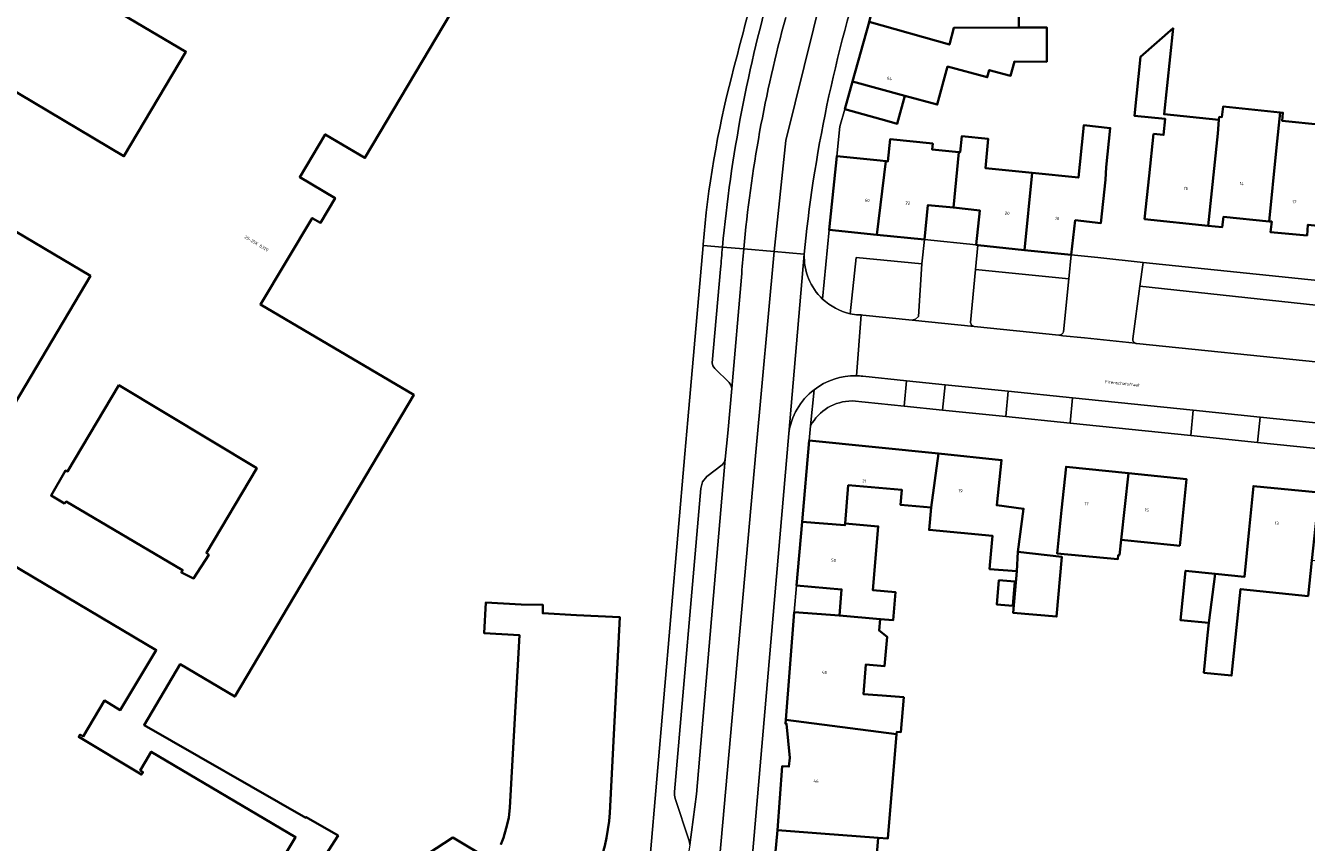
# Model space of a CAD drawing. Header units: metres. Extents: x 197700 to 204338, y 317132 to 325229.
# Tile 332 of 656: x 199749 to 199896, y 319636 to 319730. Entities that reach past the tile are written whole.
import ezdxf
from ezdxf.enums import TextEntityAlignment as Align

# ---------------------------------------------------------------- set-up
doc = ezdxf.new("R2010")
doc.units = ezdxf.units.M
for name, color, linetype, lineweight in [('B-WE-OG-BEBOUWING-GV', 7, 'Continuous', 35), ('B-WE-OG-BEBOUWING-T18', 10, 'Continuous', 18), ('B-WE-OG-TERREIN_CULTUURSCHEIDING-GV', 7, 'Continuous', 18), ('B-WE-OG-TERREIN_ERF-GV', 7, 'Continuous', 18), ('B-WE-OG-TOPOGRAFIE-T18', 10, 'Continuous', 18), ('B-WE-VH-VERHARDING_ASFALT-GV', 252, 'Continuous', 18), ('B-WE-VH-VERHARDING_BETONSTRAATSTEEN-GV', 252, 'Continuous', 18), ('B-WE-VH-VERHARDING_TEGEL-GV', 252, 'Continuous', 18)]:
    doc.layers.add(name, color=color, linetype=linetype, lineweight=lineweight)
doc.styles.add('NLCS-ISO-M200-T18', font='NLCS-ISO.ttf', dxfattribs={"height": 0.36})

msp = doc.modelspace()

# ---------------------------------------------------------------- linework, layer by layer
at = {"layer": 'B-WE-OG-BEBOUWING-GV'}
for points in [[(199782.816, 319633.799), (199785.02, 319637.232), (199781.361, 319639.369), (199781.314, 319639.287), (199762.705, 319649.943), (199766.875, 319656.944), (199773.134, 319653.23), (199793.74, 319687.951), (199776.098, 319698.332), (199782.056, 319708.282), (199782.993, 319707.726), (199784.691, 319710.589), (199780.623, 319713.002), (199783.545, 319717.913), (199788.111, 319715.203), (199807.899, 319748.554), (199789.281, 319759.604), (199787.139, 319760.875), (199774.228, 319768.538), (199754.414, 319735.195), (199767.527, 319727.421), (199760.397, 319715.395), (199741.271, 319726.763)], [(199735.032, 319714.392), (199756.531, 319701.632), (199739.612, 319673.125), (199764.106, 319658.588), (199759.976, 319651.682), (199758.148, 319652.775), (199755.684, 319648.656), (199755.349, 319648.856), (199755.19, 319648.591), (199762.431, 319644.26), (199762.586, 319644.53), (199762.261, 319644.716), (199762.866, 319645.773), (199763.529, 319646.885), (199780.135, 319637.074), (199774.685, 319628.013)], [(199816.285, 319639.864), (199817.448, 319662.353), (199812.466, 319662.61), (199808.57, 319662.812), (199808.58, 319663.787), (199806.1, 319663.842), (199802.036, 319664.067), (199801.84, 319660.518), (199805.904, 319660.293), (199804.806, 319640.46), (199804.669, 319639.262), (199804.379, 319638.102), (199804.061, 319636.989), (199803.748, 319636.229)], [(199802.521, 319634.441), (199798.231, 319637), (199795.336, 319635.131)]]:
    msp.add_lwpolyline(points, dxfattribs=at)
for points in [[(199852.924, 319736.977), (199848.092, 319738.262), (199846.127, 319730.87), (199855.358, 319728.249), (199855.85, 319730.171), (199863.339, 319730.22), (199863.354, 319733.53), (199863.409, 319735.756), (199857.414, 319735.783)], [(199846.127, 319730.87), (199846.112, 319730.813), (199844.224, 319724.015), (199850.221, 319722.35), (199853.962, 319721.343), (199855.14, 319725.72), (199859.719, 319724.488), (199859.942, 319725.318), (199862.396, 319724.658), (199862.834, 319726.283), (199866.559, 319726.266), (199866.576, 319730.205), (199863.339, 319730.22), (199855.85, 319730.171), (199855.358, 319728.249)], [(199878.83, 319717.982), (199878.326, 319713.145), (199877.808, 319708.172), (199885.134, 319707.409), (199886.243, 319718.013), (199886.371, 319719.585), (199880.063, 319720.237), (199881.085, 319730.12), (199877.332, 319726.82), (199876.633, 319720.062), (199880.191, 319719.694), (199880.001, 319717.861)], [(199848.15, 319719.469), (199849.355, 319719.134), (199850.221, 319722.35), (199844.224, 319724.015), (199843.333, 319720.808)], [(199893.406, 319720.433), (199886.833, 319721.112), (199886.708, 319719.897), (199886.407, 319719.928), (199886.371, 319719.585), (199886.243, 319718.013), (199885.134, 319707.409), (199886.748, 319707.241), (199886.901, 319708.431), (199892.144, 319707.911), (199892.939, 319716.04), (199893.256, 319718.965)], [(199892.144, 319707.911), (199892.432, 319707.882), (199892.292, 319706.674), (199896.497, 319706.289), (199896.609, 319707.514), (199899.678, 319707.195), (199900.15, 319712.173), (199900.609, 319717.018), (199898.035, 319717.284), (199898.213, 319719.008), (199893.631, 319719.481), (199893.726, 319720.4), (199893.406, 319720.433), (199893.256, 319718.965), (199892.939, 319716.04)], [(199864.884, 319713.488), (199864.004, 319704.612), (199869.381, 319704.049), (199869.826, 319708.044), (199872.781, 319707.718), (199873.329, 319712.688), (199873.402, 319714.127), (199873.865, 319718.65), (199870.815, 319718.962), (199870.352, 319714.439), (199870.202, 319712.951)], [(199852.479, 319705.809), (199852.886, 319709.788), (199855.827, 319709.485), (199856.456, 319715.869), (199853.372, 319716.18), (199853.441, 319716.862), (199848.534, 319717.357), (199848.277, 319714.813), (199848.048, 319714.837), (199847.02, 319706.367)], [(199858.638, 319705.173), (199864.004, 319704.612), (199864.884, 319713.488), (199859.492, 319714.032), (199859.832, 319717.399), (199856.77, 319717.708), (199856.583, 319715.856), (199856.456, 319715.869), (199855.827, 319709.485), (199858.852, 319709.173), (199858.436, 319705.194)], [(199847.377, 319714.907), (199842.404, 319715.425), (199841.519, 319706.93), (199847.02, 319706.367), (199848.048, 319714.837)], [(199759.812, 319689.072), (199775.673, 319679.496), (199769.878, 319669.76), (199770.154, 319669.536), (199768.401, 319666.82), (199767.01, 319667.491), (199767.132, 319667.78), (199753.76, 319675.663), (199753.536, 319675.451), (199752.018, 319676.366), (199753.656, 319679.224), (199753.918, 319679.147)], [(199838.402, 319673.342), (199843.34, 319672.947), (199843.354, 319673.128), (199843.727, 319677.552), (199849.879, 319677.033), (199849.731, 319675.279), (199853.245, 319674.983), (199854.098, 319681.184), (199839.211, 319682.69)], [(199863.229, 319669.887), (199863.884, 319674.844), (199860.8, 319675.252), (199861.36, 319680.45), (199854.098, 319681.184), (199853.245, 319674.983), (199853.027, 319672.403), (199860.31, 319671.74), (199860.049, 319668.777), (199859.976, 319667.906), (199863.102, 319667.642)], [(199868.263, 319674.694), (199867.751, 319669.699), (199874.746, 319669.044), (199874.79, 319669.514), (199874.907, 319669.503), (199875.103, 319671.278), (199875.946, 319678.932), (199868.773, 319679.668)], [(199881.848, 319670.592), (199882.123, 319673.271), (199882.634, 319678.245), (199875.946, 319678.932), (199875.103, 319671.278), (199881.185, 319670.654)], [(199897.069, 319668.886), (199897.889, 319676.718), (199890.331, 319677.449), (199889.85, 319672.473), (199889.322, 319667.013), (199885.921, 319667.364), (199885.22, 319661.701), (199885.062, 319660.289), (199884.629, 319655.976), (199887.822, 319655.646), (199888.849, 319665.6), (199896.618, 319664.798), (199897.04, 319668.889)], [(199843.354, 319673.128), (199843.34, 319672.947), (199838.402, 319673.342), (199837.767, 319666.009), (199842.958, 319665.559), (199842.697, 319662.542), (199847.401, 319662.156), (199848.891, 319662.03), (199849.162, 319665.241), (199846.558, 319665.461), (199847.177, 319672.805)], [(199863.229, 319669.887), (199863.102, 319667.642), (199862.699, 319662.859), (199867.696, 319662.438), (199868.276, 319669.315)], [(199885.921, 319667.364), (199882.52, 319667.715), (199881.935, 319662.04), (199885.22, 319661.701)], [(199862.649, 319663.668), (199862.884, 319666.46), (199861.056, 319666.614), (199860.82, 319663.822)], [(199842.697, 319662.542), (199837.508, 319662.951), (199836.532, 319650.565), (199849.286, 319648.909), (199849.308, 319649.164), (199849.763, 319649.125), (199850.102, 319653.146), (199847.62, 319653.355), (199845.468, 319653.525), (199845.734, 319656.903), (199847.905, 319656.732), (199848.19, 319660.108), (199847.289, 319660.825), (199847.401, 319662.156)], [(199840.562, 319637.482), (199847.144, 319636.984), (199848.273, 319636.899), (199849.286, 319648.909), (199836.532, 319650.565), (199836.497, 319650.118), (199836.623, 319650.104), (199836.988, 319646.19), (199836.901, 319645.178), (199836.134, 319645.236), (199835.576, 319637.859)], [(199835.1, 319632.522), (199834.537, 319625.406), (199839.543, 319625.009), (199842.783, 319624.752), (199842.697, 319622.904), (199846.259, 319623.451), (199846.834, 319631.367), (199846.7, 319631.378), (199847.144, 319636.984), (199840.562, 319637.482), (199835.576, 319637.859)]]:
    msp.add_lwpolyline(points, close=True, dxfattribs=at)
msp.add_lwpolyline([(199810.426, 319625.88, 0.1653046), (199816.285, 319639.864)], format="xyb", dxfattribs=at)
at = {"layer": 'B-WE-OG-TERREIN_CULTUURSCHEIDING-GV'}
msp.add_lwpolyline([(199845.19, 319697.136), (199845.395, 319697.124), (199851.084, 319696.538), (199851.44, 319696.641), (199851.783, 319696.967), (199852.191, 319703.005), (199844.649, 319703.766), (199843.955, 319697.284), (199844.67, 319697.165)], close=True, dxfattribs=at)
for points in [[(199858.371, 319702.382), (199857.787, 319696.279), (199857.899, 319695.962), (199858.189, 319695.806), (199867.959, 319694.801)], [(199868.471, 319695.198), (199869.099, 319701.306), (199858.371, 319702.382)], [(199898.381, 319692.152), (199898.945, 319698.125), (199877.281, 319700.443), (199876.47, 319694.383)], [(199876.881, 319693.855), (199897.85, 319691.705)]]:
    msp.add_lwpolyline(points, dxfattribs=at)
for points in [[(199867.959, 319694.801, 0.3215626), (199868.471, 319695.198)], [(199876.47, 319694.383, 0.3349824), (199876.72, 319693.899)], [(199876.72, 319693.899, 0.1003711), (199876.881, 319693.855)]]:
    msp.add_lwpolyline(points, format="xyb", dxfattribs=at)
at = {"layer": 'B-WE-OG-TERREIN_ERF-GV'}
for points in [[(199741.271, 319726.763), (199760.397, 319715.395), (199767.527, 319727.421), (199754.414, 319735.195), (199774.228, 319768.538), (199787.139, 319760.875), (199795.109, 319774.332), (199782.74, 319781.53), (199776.865, 319771.61), (199756.146, 319783.881), (199763.661, 319796.569), (199759.639, 319798.929), (199750.954, 319784.334), (199749.635, 319785.05), (199747.942, 319782.219)], [(199807.899, 319748.554), (199788.111, 319715.203), (199783.545, 319717.913), (199780.623, 319713.002), (199784.691, 319710.589), (199782.993, 319707.726), (199782.056, 319708.282), (199776.098, 319698.332), (199793.74, 319687.951), (199773.134, 319653.23), (199766.875, 319656.944), (199762.705, 319649.943), (199781.314, 319639.287), (199781.361, 319639.369), (199785.02, 319637.232), (199782.816, 319633.799)], [(199863.354, 319733.53), (199863.339, 319730.22), (199866.576, 319730.205), (199866.559, 319726.266), (199862.834, 319726.283), (199862.396, 319724.658), (199859.942, 319725.318), (199859.719, 319724.488), (199855.14, 319725.72), (199853.962, 319721.343), (199850.221, 319722.35), (199849.355, 319719.134), (199848.15, 319719.469), (199843.333, 319720.808), (199842.742, 319718.83), (199842.404, 319715.425)], [(199896.497, 319706.289), (199892.292, 319706.674), (199892.432, 319707.882), (199892.144, 319707.911), (199886.901, 319708.431), (199886.748, 319707.241), (199885.134, 319707.409), (199877.808, 319708.172), (199878.326, 319713.145), (199878.83, 319717.982), (199880.001, 319717.861), (199880.191, 319719.694), (199876.633, 319720.062), (199877.332, 319726.82), (199881.085, 319730.12), (199880.063, 319720.237), (199886.371, 319719.585), (199886.407, 319719.928), (199886.708, 319719.897), (199886.833, 319721.112), (199893.406, 319720.433), (199893.726, 319720.4), (199893.631, 319719.481), (199898.213, 319719.008)], [(199842.404, 319715.425), (199847.377, 319714.907), (199848.048, 319714.837), (199848.277, 319714.813), (199848.534, 319717.357), (199853.441, 319716.862), (199853.372, 319716.18), (199856.456, 319715.869), (199856.583, 319715.856), (199856.77, 319717.708), (199859.832, 319717.399), (199859.492, 319714.032), (199864.884, 319713.488), (199870.202, 319712.951), (199870.352, 319714.439), (199870.815, 319718.962), (199873.865, 319718.65), (199873.402, 319714.127), (199873.329, 319712.688), (199872.781, 319707.718), (199869.826, 319708.044), (199869.381, 319704.049), (199872.449, 319703.731), (199877.649, 319703.192), (199899.21, 319700.957)], [(199774.685, 319628.013), (199780.135, 319637.074), (199763.529, 319646.885), (199762.866, 319645.773), (199762.261, 319644.716), (199762.586, 319644.53), (199762.431, 319644.26), (199755.19, 319648.591), (199755.349, 319648.856), (199755.684, 319648.656), (199758.148, 319652.775), (199759.976, 319651.682), (199764.106, 319658.588), (199739.612, 319673.125), (199756.531, 319701.632), (199735.032, 319714.392)], [(199810.426, 319625.88), (199808.739, 319624.133), (199809.354, 319623.534), (199809.047, 319623.208), (199809.92, 319622.264), (199818.945, 319622.948), (199820.894, 319634.377), (199824.91, 319681.17), (199825.262, 319685.088), (199827.013, 319705.147), (199827.022, 319705.253)], [(199960.486, 319675.334), (199949.953, 319676.413), (199946.869, 319676.729), (199944.183, 319677.004), (199941.298, 319677.299), (199928.749, 319678.585), (199923.852, 319679.086), (199910.867, 319680.416), (199905.863, 319680.929), (199890.811, 319682.47), (199883.114, 319683.259), (199869.252, 319684.678), (199861.837, 319685.438), (199854.576, 319686.181), (199850.139, 319686.636), (199844.153, 319687.249)], [(199839.39, 319684.389), (199839.211, 319682.69), (199854.098, 319681.184)], [(199854.098, 319681.184), (199861.36, 319680.45), (199860.8, 319675.252), (199863.884, 319674.844), (199863.229, 319669.887), (199868.276, 319669.315), (199867.696, 319662.438), (199862.699, 319662.859), (199863.102, 319667.642), (199859.976, 319667.906), (199860.049, 319668.777), (199860.31, 319671.74), (199853.027, 319672.403), (199853.245, 319674.983), (199849.731, 319675.279), (199849.879, 319677.033), (199843.727, 319677.552), (199843.354, 319673.128), (199847.177, 319672.805), (199846.558, 319665.461), (199849.162, 319665.241), (199848.891, 319662.03), (199847.401, 319662.156), (199847.289, 319660.825), (199848.19, 319660.108), (199847.905, 319656.732), (199845.734, 319656.903), (199845.468, 319653.525), (199847.62, 319653.355), (199850.102, 319653.146), (199849.763, 319649.125), (199849.308, 319649.164), (199849.286, 319648.909), (199848.273, 319636.899), (199847.144, 319636.984), (199846.7, 319631.378)], [(199803.748, 319636.229), (199804.061, 319636.989), (199804.379, 319638.102), (199804.669, 319639.262), (199804.806, 319640.46), (199805.904, 319660.293), (199801.84, 319660.518), (199802.036, 319664.067), (199806.1, 319663.842), (199808.58, 319663.787), (199808.57, 319662.812), (199812.466, 319662.61), (199817.448, 319662.353), (199816.285, 319639.864)], [(199795.336, 319635.131), (199798.231, 319637), (199802.521, 319634.441)]]:
    msp.add_lwpolyline(points, dxfattribs=at)
for points in [[(199830.323, 319724.623, -0.0175126), (199837.956, 319751.05)], [(199827.022, 319705.253, -0.0432057), (199830.323, 319724.623)], [(199844.153, 319687.249, 0.2744561), (199839.39, 319684.389)], [(199816.285, 319639.864, -0.1653046), (199810.426, 319625.88)]]:
    msp.add_lwpolyline(points, format="xyb", dxfattribs=at)
for points in [[(199855.827, 319709.485), (199852.886, 319709.788), (199852.479, 319705.809), (199858.436, 319705.194), (199858.852, 319709.173)], [(199759.812, 319689.072), (199753.918, 319679.147), (199753.656, 319679.224), (199752.018, 319676.366), (199753.536, 319675.451), (199753.76, 319675.663), (199767.132, 319667.78), (199767.01, 319667.491), (199768.401, 319666.82), (199770.154, 319669.536), (199769.878, 319669.76), (199775.673, 319679.496)], [(199882.123, 319673.271), (199881.848, 319670.592), (199881.185, 319670.654), (199875.103, 319671.278), (199874.907, 319669.503), (199874.79, 319669.514), (199874.746, 319669.044), (199867.751, 319669.699), (199868.263, 319674.694), (199868.773, 319679.668), (199875.946, 319678.932), (199882.634, 319678.245)], [(199897.889, 319676.718), (199905.391, 319675.992), (199904.91, 319671.015), (199904.308, 319664.79), (199899.531, 319665.283), (199899.872, 319668.597), (199897.069, 319668.886), (199897.04, 319668.889), (199896.618, 319664.798), (199888.849, 319665.6), (199887.822, 319655.646), (199884.629, 319655.976), (199885.062, 319660.289), (199885.22, 319661.701), (199881.935, 319662.04), (199882.52, 319667.715), (199885.921, 319667.364), (199889.322, 319667.013), (199889.85, 319672.473), (199890.331, 319677.449)], [(199837.508, 319662.951), (199842.697, 319662.542), (199842.958, 319665.559), (199837.767, 319666.009)], [(199862.649, 319663.668), (199860.82, 319663.822), (199861.056, 319666.614), (199862.884, 319666.46)]]:
    msp.add_lwpolyline(points, close=True, dxfattribs=at)
at = {"layer": 'B-WE-VH-VERHARDING_ASFALT-GV'}
for points in [[(199831.699, 319704.738), (199835.178, 319704.435), (199836.557, 319717.197), (199841.82, 319738.598), (199853.437, 319769.975), (199857.263, 319782.238), (199860.167, 319794.934), (199866.339, 319824.135), (199870.823, 319844.777), (199867.338, 319845.144)], [(199864.124, 319795.723), (199874.307, 319844.41), (199870.823, 319844.777), (199866.339, 319824.135), (199860.167, 319794.934), (199857.263, 319782.238), (199853.437, 319769.975), (199841.82, 319738.598), (199836.557, 319717.197), (199835.178, 319704.435), (199838.657, 319704.131), (199838.963, 319707.103)], [(199831.436, 319701.503), (199830.312, 319688.674), (199829.86, 319683.52), (199829.572, 319680.539), (199826.243, 319642.017), (199825.48, 319636.182), (199825.446, 319635.921), (199824.05, 319628.13), (199822.699, 319622.382), (199820.374, 319615.125), (199818.43, 319609.966), (199816.684, 319605.858), (199815.933, 319604.36), (199822.318, 319601.614), (199825.808, 319613.112), (199828.7, 319632.333), (199833.086, 319681.337), (199835.178, 319704.435)], [(199835.178, 319704.435), (199831.699, 319704.738)], [(199876.72, 319693.899), (199870.917, 319694.497), (199868.425, 319694.753), (199867.959, 319694.801), (199858.189, 319695.806), (199851.084, 319696.538), (199845.395, 319697.124), (199845.19, 319697.136), (199844.655, 319690.136)], [(199897.85, 319691.705), (199876.881, 319693.855)], [(199845.381, 319690.084), (199850.42, 319689.565), (199854.856, 319689.108), (199862.117, 319688.36), (199869.532, 319687.597), (199883.392, 319686.169), (199891.09, 319685.377), (199906.141, 319683.827), (199911.144, 319683.311), (199924.128, 319681.974), (199929.025, 319681.47), (199941.574, 319680.177), (199944.459, 319679.88), (199947.144, 319679.604), (199950.228, 319679.286), (199960.853, 319678.192)]]:
    msp.add_lwpolyline(points, dxfattribs=at)
for points in [[(199838.963, 319707.103, -0.0553863), (199846.909, 319741.471)], [(199836.529, 319731.379, 0.0439957), (199831.699, 319704.738)], [(199831.699, 319704.738, 0.0052455), (199831.436, 319701.503)], [(199876.881, 319693.855, -0.1003711), (199876.72, 319693.899)], [(199844.655, 319690.136, -0.0242755), (199845.381, 319690.084)]]:
    msp.add_lwpolyline(points, format="xyb", dxfattribs=at)
msp.add_lwpolyline([(199828.593, 319598.915), (199830.081, 319608.836), (199831.18, 319618.809), (199832.44, 319631.933), (199836.867, 319683.487), (199838.657, 319704.131), (199835.178, 319704.435), (199833.086, 319681.337), (199828.7, 319632.333), (199825.808, 319613.112), (199822.318, 319601.614)], close=True, dxfattribs=at)
at = {"layer": 'B-WE-VH-VERHARDING_BETONSTRAATSTEEN-GV'}
for points in [[(199835.118, 319735.796, 0.0478179), (199829.251, 319704.952)], [(199831.699, 319704.738, -0.0439957), (199836.529, 319731.379)], [(199829.251, 319704.952, 0.0036246), (199829.036, 319702.417)], [(199831.436, 319701.503, -0.0052455), (199831.699, 319704.738)], [(199868.471, 319695.198, -0.3215626), (199867.959, 319694.801)], [(199876.72, 319693.899, -0.3349824), (199876.47, 319694.383)]]:
    msp.add_lwpolyline(points, format="xyb", dxfattribs=at)
for points in [[(199858.371, 319702.382), (199858.638, 319705.173), (199858.436, 319705.194), (199852.479, 319705.809), (199852.191, 319703.005), (199851.783, 319696.967), (199851.44, 319696.641), (199851.084, 319696.538), (199858.189, 319695.806), (199857.899, 319695.962), (199857.787, 319696.279)], [(199854.576, 319686.181), (199854.856, 319689.108), (199850.42, 319689.565), (199850.139, 319686.636)], [(199862.117, 319688.36), (199861.837, 319685.438), (199869.252, 319684.678), (199869.532, 319687.597)], [(199890.811, 319682.47), (199891.09, 319685.377), (199883.392, 319686.169), (199883.114, 319683.259)], [(199825.48, 319636.182), (199826.243, 319642.017), (199829.572, 319680.539), (199829.46, 319680.176), (199829.205, 319679.897), (199827.442, 319678.535), (199826.963, 319677.926), (199826.757, 319677.18), (199823.744, 319642.287), (199823.744, 319641.896), (199823.818, 319641.512), (199825.399, 319636.756), (199825.466, 319636.472)]]:
    msp.add_lwpolyline(points, close=True, dxfattribs=at)
for points in [[(199831.699, 319704.738), (199829.251, 319704.952)], [(199829.251, 319704.952), (199831.699, 319704.738)], [(199876.47, 319694.383), (199877.281, 319700.443), (199877.649, 319703.192), (199872.449, 319703.731), (199869.381, 319704.049), (199869.099, 319701.306), (199868.471, 319695.198)], [(199829.036, 319702.417), (199828.05, 319691.628), (199828.147, 319691.274), (199828.357, 319690.973), (199830.032, 319689.386), (199830.23, 319689.052), (199830.312, 319688.674), (199831.436, 319701.503)], [(199867.959, 319694.801), (199868.425, 319694.753), (199870.917, 319694.497)], [(199870.917, 319694.497), (199876.72, 319693.899)]]:
    msp.add_lwpolyline(points, dxfattribs=at)
at = {"layer": 'B-WE-VH-VERHARDING_TEGEL-GV'}
for points in [[(199837.956, 319751.05, 0.0175126), (199830.323, 319724.623)], [(199846.909, 319741.471, 0.0553863), (199838.963, 319707.103)], [(199829.251, 319704.952, -0.0478179), (199835.118, 319735.796)], [(199830.323, 319724.623, 0.0432057), (199827.022, 319705.253)], [(199829.036, 319702.417, -0.0036246), (199829.251, 319704.952)], [(199838.657, 319704.131, 0.2156027), (199840.767, 319698.973)], [(199840.767, 319698.973, -0.2156027), (199838.657, 319704.131)], [(199840.767, 319698.973, 0.1356691), (199843.955, 319697.284)], [(199843.955, 319697.284, -0.1356691), (199840.767, 319698.973)], [(199844.655, 319690.136, 0.1719798), (199839.782, 319688.538)], [(199839.782, 319688.538, -0.1719798), (199844.655, 319690.136)], [(199845.381, 319690.084, 0.0242755), (199844.655, 319690.136)], [(199839.782, 319688.538, 0.1973539), (199836.867, 319683.487)], [(199836.867, 319683.487, -0.1973539), (199839.782, 319688.538)], [(199839.39, 319684.389, -0.2744561), (199844.153, 319687.249)]]:
    msp.add_lwpolyline(points, format="xyb", dxfattribs=at)
for points in [[(199840.767, 319698.973), (199841.519, 319706.93), (199842.404, 319715.425), (199842.742, 319718.83), (199843.333, 319720.808), (199844.224, 319724.015), (199846.112, 319730.813)], [(199838.963, 319707.103), (199838.657, 319704.131)], [(199841.519, 319706.93), (199840.767, 319698.973)], [(199843.955, 319697.284), (199844.649, 319703.766), (199852.191, 319703.005), (199852.479, 319705.809), (199847.02, 319706.367), (199841.519, 319706.93)], [(199829.251, 319704.952), (199827.013, 319705.147), (199825.262, 319685.088), (199824.91, 319681.17), (199820.894, 319634.377), (199818.945, 319622.948), (199817.981, 319619.169), (199816.752, 319614.009)], [(199827.022, 319705.253), (199827.013, 319705.147)], [(199827.013, 319705.147), (199829.251, 319704.952)], [(199838.657, 319704.131), (199836.867, 319683.487)], [(199825.48, 319636.182), (199825.466, 319636.472), (199825.399, 319636.756), (199823.818, 319641.512), (199823.744, 319641.896), (199823.744, 319642.287), (199826.757, 319677.18), (199826.963, 319677.926), (199827.442, 319678.535), (199829.205, 319679.897), (199829.46, 319680.176), (199829.572, 319680.539), (199829.86, 319683.52), (199830.312, 319688.674), (199830.23, 319689.052), (199830.032, 319689.386), (199828.357, 319690.973), (199828.147, 319691.274), (199828.05, 319691.628), (199829.036, 319702.417)], [(199844.655, 319690.136), (199845.19, 319697.136), (199844.67, 319697.165), (199843.955, 319697.284)], [(199844.153, 319687.249), (199850.139, 319686.636), (199850.42, 319689.565), (199845.381, 319690.084)], [(199831.039, 319592.778), (199832.13, 319598.127), (199832.578, 319603.319), (199833.29, 319611.584), (199833.95, 319619.238), (199834.537, 319625.406), (199835.1, 319632.522), (199835.576, 319637.859), (199836.134, 319645.236), (199836.901, 319645.178), (199836.988, 319646.19), (199836.623, 319650.104), (199836.497, 319650.118), (199836.532, 319650.565), (199837.508, 319662.951), (199837.767, 319666.009), (199838.402, 319673.342), (199839.211, 319682.69), (199839.39, 319684.389), (199839.782, 319688.538)], [(199839.782, 319688.538), (199839.39, 319684.389)], [(199836.867, 319683.487), (199832.44, 319631.933), (199831.18, 319618.809), (199830.081, 319608.836), (199828.593, 319598.915), (199828.492, 319597.47), (199828.729, 319596.04), (199829.01, 319595.373), (199829.291, 319594.705), (199830.147, 319593.536), (199831.039, 319592.778)]]:
    msp.add_lwpolyline(points, dxfattribs=at)
for points in [[(199858.638, 319705.173), (199858.371, 319702.382), (199869.099, 319701.306), (199869.381, 319704.049), (199864.004, 319704.612)], [(199899.21, 319700.957), (199877.649, 319703.192), (199877.281, 319700.443), (199898.945, 319698.125)], [(199854.856, 319689.108), (199854.576, 319686.181), (199861.837, 319685.438), (199862.117, 319688.36)], [(199883.392, 319686.169), (199869.532, 319687.597), (199869.252, 319684.678), (199883.114, 319683.259)], [(199891.09, 319685.377), (199890.811, 319682.47), (199905.863, 319680.929), (199906.141, 319683.827)]]:
    msp.add_lwpolyline(points, close=True, dxfattribs=at)

# ---------------------------------------------------------------- texts
at = {"layer": 'B-WE-OG-BEBOUWING-T18', "style": 'NLCS-ISO-M200-T18'}
for s, rotation, p in [('64', 344.5, (199848.468, 319724.348)), ('16', 354.1, (199882.577, 319711.697)), ('14', 354.4, (199888.984, 319712.244)), ('60', 354.1, (199845.895, 319710.33)), ('22', 354.2, (199850.575, 319710.024)), ('20', 354.1, (199862.007, 319708.843)), ('18', 354.1, (199867.759, 319708.241)), ('25-25K 8320', 329.1, (199775.645, 319705.362)), ('21', 354.3, (199845.551, 319678.028)), ('19', 354.3, (199856.626, 319676.908)), ('17', 354.2, (199871.129, 319675.405)), ('15', 354.2, (199878.06, 319674.694)), ('13', 354.5, (199893.012, 319673.171)), ('50', 355.1, (199842.033, 319668.91)), ('48', 355.5, (199840.974, 319656.02)), ('46', 355.7, (199840.014, 319643.497))]:
    msp.add_text(s, height=0.36, rotation=rotation, dxfattribs=at).set_placement(p, align=Align.MIDDLE)
msp.add_text('12', height=0.36, dxfattribs=at).set_placement((199895.055, 319710.145), align=Align.MIDDLE)
at = {"layer": 'B-WE-OG-TOPOGRAFIE-T18', "style": 'NLCS-ISO-M200-T18'}
msp.add_text('Firenschatstraat', height=0.36, rotation=354.2, dxfattribs=at).set_placement((199875.266, 319689.271), align=Align.MIDDLE)

doc.saveas('drawing.dxf')
